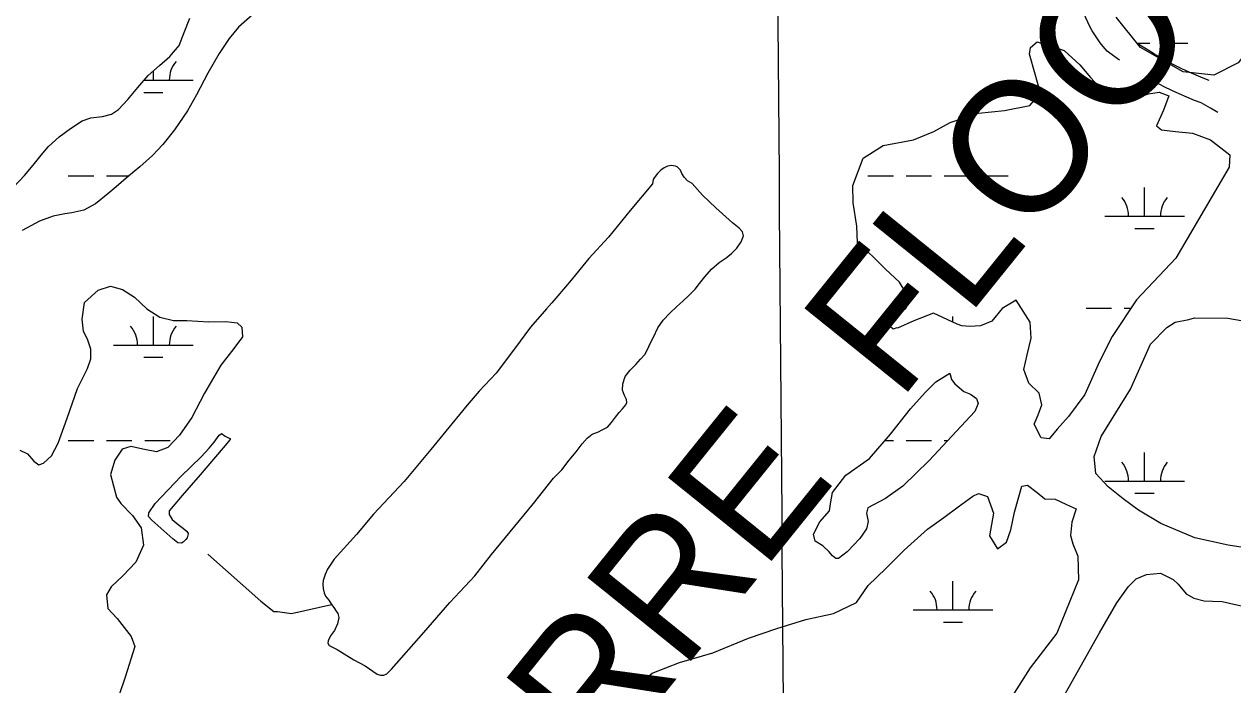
# Model space of a CAD drawing. Extents: x 3535183 to 3573198, y 534952 to 560562.
# Drawn here: x 3564705 to 3566222, y 553167 to 553996 of the extents above; entities that cross this region are included whole.
import ezdxf

# ---------------------------------------------------------------- set-up
doc = ezdxf.new("R2010")
doc.units = 0
for name, color, linetype in [('V-GRID-MAJR', 7, 'Continuous'), ('V-RIVR-IDEN', 7, 'Continuous'), ('V-ROAD-CNTR', 7, 'Continuous'), ('V-TOPO-SHOR', 7, 'Continuous'), ('V-WETL-SWMP', 7, 'Continuous')]:
    doc.layers.add(name, color=color, linetype=linetype)

msp = doc.modelspace()

# ---------------------------------------------------------------- linework, layer by layer
at = {"layer": 'V-GRID-MAJR'}
msp.add_spline([(3565756.701, 540552.2170000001), (3565709.113, 546611.128), (3565661.509, 552671.9720000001), (3565613.9050000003, 558732.832), (3565613.89, 558734.748)], degree=3, dxfattribs=at)
at = {"layer": 'V-ROAD-CNTR'}
for points in [[(3566079.7786095, 553951.1298962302), (3566073.652867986, 553955.4300462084), (3566064.000372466, 553962.5323762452), (3566059.139862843, 553968.2701150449), (3566055.41043985, 553973.0350586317), (3566051.8724827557, 553977.9358089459), (3566048.5239157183, 553982.9658405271), (3566045.3686927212, 553988.1250116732), (3566042.417040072, 553993.4003998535), (3566039.6692020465, 553998.7833780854), (3566037.1287929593, 554004.2699099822), (3566034.8014900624, 554009.8510145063), (3566032.691399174, 554015.5147681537), (3566030.7986588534, 554021.2593234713), (3566029.1303716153, 554027.069031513), (3566027.685712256, 554032.9383055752), (3566027.5925739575, 554033.3911504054)], [(3566192.13682497, 553925.7857017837), (3566184.7605683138, 553928.6158334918), (3566175.7647566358, 553932.3027049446), (3566166.852292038, 553936.1875262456), (3566158.0291951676, 553940.2703596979), (3566149.298265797, 553944.5478577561), (3566140.66749382, 553949.0203162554), (3566132.135662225, 553953.6850287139), (3566123.712071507, 553958.5377284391), (3566115.3988955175, 553963.5778330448), (3566107.199987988, 553968.8027028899), (3566103.376883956, 553971.3595180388)], [(3566203.091123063, 553885.5153321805), (3566193.7880314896, 553890.9345872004), (3566182.2123145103, 553897.4611652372), (3566173.6974316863, 553900.7281665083), (3566164.0812433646, 553904.6692950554), (3566154.557707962, 553908.8204737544), (3566145.1288048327, 553913.1836403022), (3566135.795734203, 553917.7561422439), (3566126.56850618, 553922.5376837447), (3566117.4503377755, 553927.5229712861), (3566113.5731779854, 553929.7565427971)]]:
    msp.add_lwpolyline(points, dxfattribs=at)
at = {"layer": 'V-TOPO-SHOR'}
for points in [[(3565537.281, 553799.81), (3565532.997, 553804.158), (3565530.103, 553808.958), (3565528.667, 553813.057), (3565524.383, 553817.327), (3565522.077, 553818.193), (3565517.147, 553818.922), (3565512.052, 553818.111), (3565507.798, 553816.061), (3565503.69, 553813.085), (3565499.571, 553808.643), (3565495.449, 553803.509), (3565494.044, 553801.129), (3565493.491, 553796.001)], [(3565493.491, 553796.001), (3565465.415, 553762.4400000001), (3565437.878, 553728.876), (3565413.3200000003, 553702.229), (3565389.203, 553672.338), (3565367.041, 553646.366), (3565360.203, 553638.938), (3565340.372, 553615.648), (3565319.898, 553588.43), (3565297.088, 553557.99), (3565275.565, 553535.254), (3565260.6350000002, 553517.784), (3565241.579, 553494.566), (3565215.205, 553462.072), (3565181.454, 553421.9230000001), (3565142.99, 553380.883), (3565121.5270000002, 553355.523), (3565093.623, 553324.428), (3565085.128, 553312.079), (3565082.304, 553305.083), (3565080.012, 553297.776), (3565079.67, 553293.153), (3565080.014, 553287.446), (3565081.13, 553282.041), (3565082.953, 553278.172), (3565086.9220000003, 553272.747), (3565090.199, 553267.557), (3565093.177, 553263.605), (3565095.9990000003, 553259.267), (3565098.288, 553256.166), (3565099.409, 553251.225), (3565097.961, 553243.063), (3565094.201, 553234.9180000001), (3565089.14, 553228.094), (3565086.086, 553221.873), (3565085.603, 553218.946), (3565087.588, 553216.157), (3565097.418, 553211.151), (3565118.521, 553197.8910000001), (3565132.6520000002, 553190.309), (3565147.684, 553179.868), (3565151.84, 553178.68), (3565156.001, 553178.65), (3565159.716, 553180.628), (3565165.694, 553186.289), (3565206.12, 553232.401), (3565238.773, 553269.861), (3565270.318, 553303.3200000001), (3565291.366, 553330.236), (3565343.825, 553394.333), (3565369.114, 553426.062), (3565379.446, 553436.78), (3565388.629, 553448.662), (3565397.651, 553459.236), (3565405.048, 553469.279), (3565411.344, 553476.326), (3565417.778, 553481.291), (3565425.432, 553484.365), (3565429.4990000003, 553486.446), (3565436.866, 553490.415), (3565441.765, 553496.083), (3565446.747, 553502.832), (3565451.568, 553508.5), (3565455.613, 553513.174), (3565459.889, 553518.231), (3565461.145, 553521.151), (3565460.786, 553525.007), (3565458.355, 553529.884), (3565455.7830000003, 553536.609), (3565455.92, 553544.547), (3565458.919, 553554.087), (3565465.3740000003, 553561.671), (3565472.444, 553569.0210000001), (3565478.35, 553575.529), (3565483.56, 553581.657), (3565487.31, 553588.491), (3565490.13, 553594.639), (3565494.664, 553603.1630000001), (3565499.9930000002, 553614.843), (3565506.848, 553624.659), (3565515.007, 553633.388), (3565523.859, 553641.805), (3565531.463, 553648.532), (3565538.991, 553655.645), (3565546.682, 553663.452), (3565552.518, 553670.811), (3565558.822, 553679.015), (3565567.373, 553688.665), (3565577.072, 553697.152), (3565585.9790000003, 553702.79), (3565592.573, 553708.447), (3565599.375, 553715.273), (3565604.714, 553723.096), (3565607.583, 553730.381), (3565606.323, 553735.398)], [(3565606.323, 553735.398), (3565602.271, 553740.219), (3565593.853, 553746.834), (3565572.957, 553765.627), (3565555.9590000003, 553781.632), (3565543.27, 553796.142), (3565537.281, 553799.81)], [(3564952.2, 553482.231), (3564957.036, 553478.983), (3564963.716, 553475.728), (3564963.251, 553474.809), (3564954.216, 553464.454), (3564925.48, 553430.398), (3564903.005, 553404.397), (3564891.42, 553391.052), (3564886.552, 553385.068), (3564886.535, 553380.451), (3564890.4390000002, 553374.438), (3564897.802, 553368.182), (3564904.478, 553363.082), (3564907.697, 553359.838), (3564910.4560000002, 553357.061), (3564910.454, 553356.3690000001), (3564909.051, 553351.296), (3564907.661, 553349.223), (3564904.187, 553345.775), (3564901.875, 553344.628), (3564897.492, 553345.105), (3564891.045, 553349.973), (3564864.818, 553373.373), (3564860.45, 553378.235), (3564860.927, 553382.85), (3564868.8140000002, 553394.361), (3564901.705, 553428.8640000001), (3564926.711, 553452.778), (3564936.904, 553463.821), (3564942.931, 553471.415), (3564947.336, 553477.17), (3564949.423, 553480.164), (3564952.661, 553482.46), (3564953.1240000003, 553482.458)], [(3564935.061, 553330.898), (3565001.5160000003, 553271.76), (3565017.8510000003, 553258.737), (3565022.543, 553258.704), (3565040.125, 553256.232), (3565090.199, 553267.557)]]:
    msp.add_lwpolyline(points, dxfattribs=at)
at = {"layer": 'V-WETL-SWMP'}
for p, q in [((3566101.661516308, 553972.5213181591), (3566117.574674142, 553972.5213181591)), ((3566133.574674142, 553972.5213181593), (3566165.574674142, 553972.5213181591)), ((3564866.694674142, 553926.0913181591), (3564866.694674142, 553937.6200023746)), ((3564855.2004613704, 553926.0913181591), (3564916.694674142, 553926.0913181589)), ((3564854.694674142, 553910.6603181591), (3564878.694674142, 553910.6603181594)), ((3564759.850674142, 553806.0203181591), (3564791.850674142, 553806.0203181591)), ((3564807.850674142, 553806.0203181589), (3564836.36115364, 553806.0203181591)), ((3565763.666674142, 553806.0203181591), (3565795.666674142, 553806.0203181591)), ((3565811.666674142, 553806.0203181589), (3565843.666674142, 553806.0203181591)), ((3565859.666674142, 553806.0203181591), (3565891.666674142, 553806.0203181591)), ((3565907.666674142, 553806.0203181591), (3565939.666674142, 553806.0203181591)), ((3566110.982674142, 553755.2783181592), (3566110.982674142, 553791.2783181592)), ((3566060.982674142, 553755.2783181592), (3566160.9826741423, 553755.2783181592)), ((3566098.982674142, 553739.8473181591), (3566122.982674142, 553739.8473181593)), ((3566037.574674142, 553639.8463181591), (3566069.5746741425, 553639.8463181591)), ((3566085.574674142, 553639.8463181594), (3566094.0486049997, 553639.8463181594)), ((3564866.713770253, 553593.4257864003), (3564866.713700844, 553629.4257407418)), ((3565870.510674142, 553622.1152119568), (3565870.510674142, 553629.4163181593)), ((3564816.7138068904, 553593.4257864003), (3564916.713733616, 553593.4257864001)), ((3564854.7138087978, 553577.9948059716), (3564878.713791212, 553577.9948059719)), ((3564759.870080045, 553473.3549386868), (3564791.870056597, 553473.3549386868)), ((3564807.870044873, 553473.3549386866), (3564839.870021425, 553473.3549386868)), ((3564855.8700097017, 553473.3549386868), (3564887.869986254, 553473.3549386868)), ((3565785.120215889, 553473.3470045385), (3565795.6644708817, 553473.3470045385)), ((3565811.664466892, 553473.3470045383), (3565843.664458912, 553473.3470045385)), ((3565859.6644549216, 553473.3470045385), (3565863.9585442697, 553473.3470045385)), ((3566110.982674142, 553422.6033181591), (3566110.982674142, 553458.6033181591)), ((3566060.982674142, 553422.6033181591), (3566160.9826741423, 553422.6033181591)), ((3566098.982674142, 553407.1723181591), (3566122.982674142, 553407.1723181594)), ((3565870.510674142, 553260.7413181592), (3565870.510674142, 553296.7413181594)), ((3565820.5106741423, 553260.7413181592), (3565920.510674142, 553260.7413181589)), ((3565858.510674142, 553245.3103181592), (3565882.510674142, 553245.3103181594))]:
    msp.add_line(p, q, dxfattribs=at)
for points in [[(3566259.1720000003, 554020.508), (3566255.346, 553982.246), (3566228.563, 553947.811), (3566197.953, 553932.506), (3566159.6920000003, 553936.333), (3566106.125, 553966.942), (3566075.5160000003, 554005.203)], [(3564691.333, 553791.834), (3564705.009, 553806.323), (3564715.6950000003, 553819.136), (3564725.862, 553832.081), (3564735.2430000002, 553842.951), (3564748.261, 553854.718), (3564762.704, 553865.441), (3564777.272, 553874.866), (3564788.057, 553878.594), (3564802.7290000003, 553880.491), (3564814.159, 553883.178), (3564823.005, 553889.378), (3564834.858, 553901.6680000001), (3564847.109, 553916.941), (3564860.268, 553931.822), (3564874.457, 553944.623), (3564887.343, 553955.612), (3564899.072, 553969.719), (3564905.357, 553986.051), (3564912.685, 554004.066)], [(3564991.35, 554008.214), (3564973.776, 553992.439), (3564962.048, 553978.591), (3564949.394, 553959.426), (3564935.295, 553935.073), (3564920.796, 553907.478), (3564909.437, 553887.399), (3564893.392, 553863.573), (3564878.665, 553845.322), (3564865.64, 553831.479), (3564849.8880000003, 553817.256), (3564835.571, 553805.3640000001), (3564819.823, 553792.309), (3564809.409, 553783.259), (3564793.923, 553770.851), (3564779.62, 553762.983), (3564764.163, 553759.2710000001), (3564755.594, 553758.3910000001), (3564741.0470000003, 553755.196), (3564723.895, 553749.154), (3564702.051, 553737.287)], [(3564699.106, 553461.29), (3564708.791, 553456.8910000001), (3564716.519, 553447.649), (3564722.808, 553442.778), (3564728.636, 553445.182), (3564738.853, 553454.362), (3564747.154, 553470.339), (3564758.416, 553501.341), (3564771.64, 553538.6410000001), (3564783.853, 553563.819), (3564788.2600000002, 553575.929), (3564788.302, 553588.055), (3564784.4620000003, 553599.708), (3564779.165, 553610.882), (3564777.2770000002, 553625.924), (3564780.356, 553646.769), (3564797.3850000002, 553662.23), (3564812.924, 553667.511), (3564827.944, 553663.094), (3564842.946, 553653.3420000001), (3564858.416, 553638.738), (3564874.8710000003, 553628.496), (3564891.8310000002, 553624.073), (3564908.806, 553624.014), (3564936.446, 553622.463), (3564957.788, 553622.8740000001), (3564971.848, 553621.371), (3564977.65, 553616.0160000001), (3564978.578, 553603.887), (3564967.856, 553588.889), (3564951.294, 553568.091), (3564930.801, 553532.756), (3564915.1750000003, 553502.254), (3564899.481, 553479.998), (3564884.877, 553464.528), (3564870.793, 553459.241), (3564855.768, 553462.203)], [(3566251.094, 553336.415), (3566215.988, 553341.991), (3566174.202, 553351.084), (3566131.329, 553369.434), (3566103.241, 553386.057), (3566084.383, 553400.069), (3566065.304, 553415.47), (3566049.935, 553432.231), (3566047.778, 553453.52), (3566056.7490000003, 553478.658), (3566093.256, 553538.047), (3566118.41, 553594.282), (3566139.144, 553615.403), (3566149.367, 553622.034), (3566166.735, 553625.606), (3566173.687, 553627.636), (3566215.768, 553627.328), (3566323.149, 553608.273)], [(3564855.768, 553462.203), (3564838.321, 553466.144), (3564827.639, 553462.786), (3564818.376, 553448.752), (3564812.9790000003, 553430.825), (3564820.64, 553402.183), (3564825.948, 553394.405), (3564840.446, 553379.319), (3564851.548, 553363.76), (3564854.382, 553341.925), (3564844.608, 553320.618), (3564828.544, 553303.698), (3564813.946, 553289.684), (3564808.09, 553279.519), (3564809.487, 553262.5380000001), (3564821.083, 553249.888), (3564838.951, 553227.5160000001), (3564843.273, 553214.89), (3564831.498, 553176.13), (3564815.8200000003, 553130.593)], [(3565474.632, 553165.598), (3565492.772, 553181.18), (3565527.074, 553194.794), (3565569.221, 553206.733), (3565613.728, 553225.357), (3565649.4050000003, 553237.343), (3565685.77, 553248.632), (3565720.719, 553256.001), (3565749.477, 553269.887), (3565764.193, 553291.2710000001), (3565786.074, 553312.834), (3565809.352, 553335.773), (3565838.663, 553362.134), (3565859.107, 553376.774), (3565877, 553390.278), (3565895.3540000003, 553403.547), (3565902.774, 553406.959), (3565914.0700000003, 553403.179), (3565921.311, 553382.096), (3565916.251, 553353.939), (3565926.2970000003, 553337.226), (3565937.916, 553345.9230000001), (3565943.113, 553361.368), (3565947.665, 553383.289), (3565956.919, 553416.268), (3565964.093, 553417.602), (3565976.271, 553408.0380000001), (3565985.688, 553400.111), (3565998.627, 553399.785), (3566012.215, 553393.446), (3566017.511, 553390.865), (3566025.113, 553387.574), (3566019.676, 553370.975), (3566017.937, 553354.349), (3566021.094, 553343.6950000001), (3566027.222, 553328.398), (3566028.1580000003, 553298.58), (3566000.86, 553231.531), (3565967.4930000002, 553187.867), (3565925.88, 553122.772)], [(3565972.002, 553085.4990000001), (3566054.311, 553231.86), (3566076.342, 553269.424), (3566091.073, 553289.914), (3566100.6350000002, 553299.796), (3566113.634, 553305.024), (3566131.238, 553306.977), (3566147.148, 553298.992), (3566153.355, 553293.16), (3566163.218, 553281.053), (3566172.897, 553275.427), (3566186.065, 553272.091), (3566196.2460000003, 553271.785), (3566208.5100000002, 553271.463), (3566239.702, 553264.291)]]:
    msp.add_lwpolyline(points, dxfattribs=at)
for points in [[(3565976.37, 553974.273), (3566010.061, 553963.385), (3566029.8200000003, 553945.198), (3566043.12, 553929.372), (3566057.349, 553914.001), (3566067.937, 553906.984), (3566079.944, 553904.121), (3566099.37, 553903.515), (3566116.0640000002, 553908.944), (3566129.4960000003, 553911.159), (3566141.49, 553906.4450000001), (3566134.881, 553888.451), (3566125.946, 553868.6240000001), (3566132.3850000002, 553863.488), (3566149.95, 553861.509), (3566171.216, 553859.503), (3566193.822, 553851.01), (3566218.203, 553832.326), (3566217.163, 553816.605), (3566150.171, 553702.367), (3566100.7490000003, 553649.991), (3566070.341, 553603.952), (3566054.383, 553572.611), (3566036.036, 553531.11), (3566015.4790000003, 553503.503), (3566001.485, 553487.877), (3565991.217, 553475.462), (3565981.0500000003, 553476.924), (3565972.386, 553494.104), (3565977.56, 553505.632), (3565982.2770000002, 553518.088), (3565978.685, 553532.9180000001), (3565965.824, 553545.503), (3565959.473, 553562.666), (3565963.772, 553581.14), (3565968.551, 553601.922), (3565967.312, 553622.287), (3565949.934, 553649.709), (3565932.2770000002, 553639.198), (3565919.2090000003, 553623.5650000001), (3565905.287, 553617.653), (3565891.865, 553616.826), (3565881.6920000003, 553617.363), (3565875.6950000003, 553619.72), (3565846.187, 553633.353), (3565821.599, 553623.818), (3565800.714, 553614.719), (3565800.255, 553615.185), (3565795.615, 553613.368), (3565786.421, 553621.3), (3565785.5330000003, 553626.395), (3565811.0670000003, 553638.699), (3565813.884, 553644.23), (3565811.676, 553658.587), (3565803.451, 553672.526), (3565785.991, 553688.845), (3565769.457, 553705.158), (3565750.612, 553721.951), (3565749.84, 553742.774), (3565745.4280000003, 553771.952), (3565744.662, 553793.7), (3565757.869, 553828.3), (3565782.964, 553843.845), (3565820.951, 553850.968), (3565846.472, 553861.421), (3565866.911, 553872.837), (3565902.619, 553884.603), (3565935.0270000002, 553888.066), (3565966.994, 553894.309), (3565980.524, 553909.938), (3565973.758, 553933.581), (3565966.54, 553958.616), (3565967.989, 553966.932)], [(3565848.825, 553547.259), (3565866.696, 553557.912), (3565868.526, 553550.08), (3565873.069, 553544.655), (3565884.323, 553535.137), (3565892.654, 553531.571), (3565900.165, 553526.393), (3565902.004, 553519.91), (3565897.8880000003, 553509.965), (3565840.821, 553448.376), (3565807.4250000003, 553416.269), (3565786.0130000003, 553400.79), (3565763.549, 553388.822), (3565762.1520000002, 553382.093), (3565763.963, 553371.835), (3565762.007, 553362.4130000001), (3565753.561, 553350.343), (3565737.8030000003, 553333.7440000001), (3565726.6890000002, 553325.468), (3565723.452, 553325.2220000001), (3565719.434, 553328.756), (3565714.89, 553334.181), (3565707.1240000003, 553341.248), (3565697.46, 553346.98), (3565695.369, 553355.892), (3565703.571, 553371.469), (3565715.534, 553385.131), (3565716.9450000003, 553393.747), (3565719.2060000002, 553408.019), (3565736.082, 553430.003), (3565765.893, 553451.082), (3565792.267, 553481.623), (3565817.302, 553513.252), (3565835.786, 553533.875)]]:
    msp.add_lwpolyline(points, close=True, dxfattribs=at)
for centre, radius, start, end in [((3564921.9376102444, 553926.5661213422), 35.24628790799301, 139.2281769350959, 180.77183526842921), ((3566055.73973804, 553755.7531213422), 35.24628790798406, 359.2281799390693, 40.771838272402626), ((3566166.225610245, 553755.7531213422), 35.24628790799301, 139.2281769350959, 180.77183526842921), ((3564811.4708737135, 553593.9005889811), 35.24628790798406, 359.2281803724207, 40.77183870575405), ((3564921.956664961, 553593.9005889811), 35.246287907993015, 139.2281765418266, 180.77183487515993), ((3566055.73973804, 553423.0781213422), 35.24628790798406, 359.2281799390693, 40.771838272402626), ((3566166.225610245, 553423.0781213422), 35.24628790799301, 139.2281769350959, 180.77183526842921), ((3565815.267738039, 553261.2161213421), 35.24628790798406, 359.2281799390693, 40.771838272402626), ((3565925.7536102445, 553261.2161213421), 35.24628790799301, 139.2281769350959, 180.77183526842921)]:
    msp.add_arc(centre, radius, start, end, dxfattribs=at)

# ---------------------------------------------------------------- texts
at = {"layer": 'V-RIVR-IDEN'}
msp.add_text('BONNET  CARRE  FLOODWAY', height=166.99966400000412, rotation=51.13756256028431, dxfattribs=at).set_placement((3564572.540793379, 551993.9547347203))

doc.saveas('drawing.dxf')
